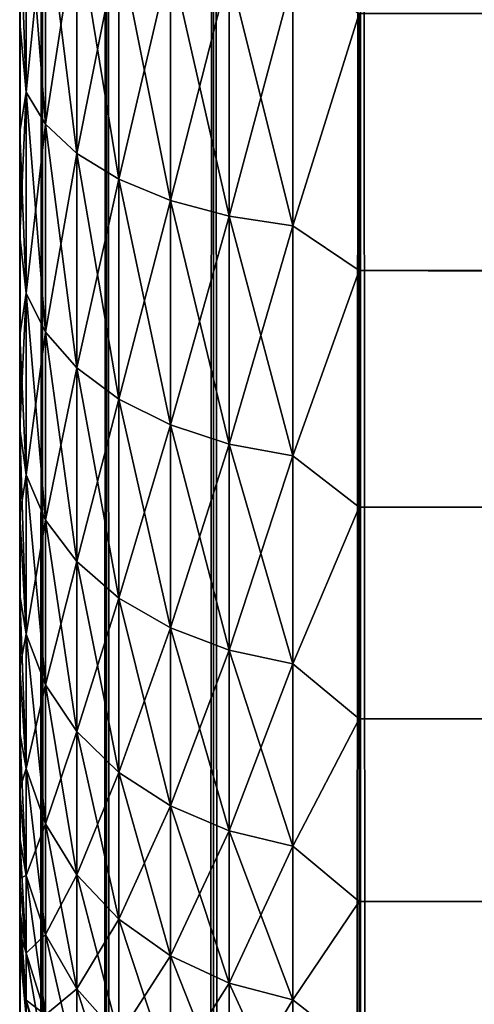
# Model space of a CAD drawing. Extents: x -265 to 265, y 0 to 1307.
# Tile 259 of 356: x -265 to -262.32, y 1269.18 to 1274.98. Entities that reach past the tile are written whole.
import ezdxf

# ---------------------------------------------------------------- set-up
doc = ezdxf.new("R2010")
doc.units = 0
doc.header["$LTSCALE"] = 81.481481
for name, color, linetype in [('2', 7, 'CONTINUOUS'), ('4', 7, 'CONTINUOUS'), ('6', 7, 'CONTINUOUS'), ('83', 7, 'CONTINUOUS'), ('84', 7, 'CONTINUOUS')]:
    doc.layers.add(name, color=color, linetype=linetype)

msp = doc.modelspace()

# ---------------------------------------------------------------- linework, layer by layer
at = {"layer": '2', "color": 7, "linetype": 'CONTINUOUS'}
for points in [[(-265, 1274.9679, 36.7156), (-265, 1275.6382, 37.0512), (-265, 1274.9679, 18.2844), (-265, 1274.9679, 36.7156)], [(-265, 1274.9679, 18.2844), (-265, 1275.6382, 37.0512), (-265, 1275.6382, 17.9488), (-265, 1274.9679, 18.2844)], [(-265, 1274.3233, 36.3332), (-265, 1274.9679, 36.7156), (-265, 1274.3233, 18.6668), (-265, 1274.3233, 36.3332)], [(-265, 1274.3233, 18.6668), (-265, 1274.9679, 36.7156), (-265, 1274.9679, 18.2844), (-265, 1274.3233, 18.6668)], [(-265, 1273.7076, 35.9057), (-265, 1274.3233, 36.3332), (-265, 1273.7076, 19.0943), (-265, 1273.7076, 35.9057)], [(-265, 1273.7076, 19.0943), (-265, 1274.3233, 36.3332), (-265, 1274.3233, 18.6668), (-265, 1273.7076, 19.0943)], [(-265, 1273.124, 35.4354), (-265, 1273.7076, 35.9057), (-265, 1273.124, 19.5646), (-265, 1273.124, 35.4354)], [(-265, 1273.124, 19.5646), (-265, 1273.7076, 35.9057), (-265, 1273.7076, 19.0943), (-265, 1273.124, 19.5646)], [(-265, 1272.5754, 34.9246), (-265, 1273.124, 35.4354), (-265, 1272.5754, 20.0754), (-265, 1272.5754, 34.9246)], [(-265, 1272.5754, 20.0754), (-265, 1273.124, 35.4354), (-265, 1273.124, 19.5646), (-265, 1272.5754, 20.0754)], [(-265, 1272.0646, 34.3761), (-265, 1272.5754, 34.9246), (-265, 1272.0646, 20.6239), (-265, 1272.0646, 34.3761)], [(-265, 1272.0646, 20.6239), (-265, 1272.5754, 34.9246), (-265, 1272.5754, 20.0754), (-265, 1272.0646, 20.6239)], [(-265, 1271.5943, 33.7924), (-265, 1272.0646, 34.3761), (-265, 1271.5943, 21.2076), (-265, 1271.5943, 33.7924)], [(-265, 1271.5943, 21.2076), (-265, 1272.0646, 34.3761), (-265, 1272.0646, 20.6239), (-265, 1271.5943, 21.2076)], [(-265, 1271.1668, 33.1767), (-265, 1271.5943, 33.7924), (-265, 1271.1668, 21.8233), (-265, 1271.1668, 33.1767)], [(-265, 1271.1668, 21.8233), (-265, 1271.5943, 33.7924), (-265, 1271.5943, 21.2076), (-265, 1271.1668, 21.8233)], [(-265, 1270.7844, 32.5321), (-265, 1271.1668, 33.1767), (-265, 1270.7844, 22.4679), (-265, 1270.7844, 32.5321)], [(-265, 1270.7844, 22.4679), (-265, 1271.1668, 33.1767), (-265, 1271.1668, 21.8233), (-265, 1270.7844, 22.4679)], [(-265, 1270.4489, 31.8619), (-265, 1270.7844, 32.5321), (-265, 1270.4489, 23.1381), (-265, 1270.4489, 31.8619)], [(-265, 1270.4489, 23.1381), (-265, 1270.7844, 32.5321), (-265, 1270.7844, 22.4679), (-265, 1270.4489, 23.1381)], [(-265, 1270.162, 31.1694), (-265, 1270.4489, 31.8619), (-265, 1270.162, 23.8306), (-265, 1270.162, 31.1694)], [(-265, 1270.162, 23.8306), (-265, 1270.4489, 31.8619), (-265, 1270.4489, 23.1381), (-265, 1270.162, 23.8306)], [(-265, 1269.9253, 30.4582), (-265, 1270.162, 31.1694), (-265, 1269.9253, 24.5418), (-265, 1269.9253, 30.4582)], [(-265, 1269.9253, 24.5418), (-265, 1270.162, 31.1694), (-265, 1270.162, 23.8306), (-265, 1269.9253, 24.5418)], [(-265, 1269.74, 29.7319), (-265, 1269.9253, 30.4582), (-265, 1269.74, 25.2681), (-265, 1269.74, 29.7319)], [(-265, 1269.74, 25.2681), (-265, 1269.9253, 30.4582), (-265, 1269.9253, 24.5418), (-265, 1269.74, 25.2681)], [(-265, 1269.6069, 28.9943), (-265, 1269.74, 29.7319), (-265, 1269.6069, 26.0057), (-265, 1269.6069, 28.9943)], [(-265, 1269.6069, 26.0057), (-265, 1269.74, 29.7319), (-265, 1269.74, 25.2681), (-265, 1269.6069, 26.0057)], [(-265, 1269.5268, 28.2491), (-265, 1269.6069, 28.9943), (-265, 1269.5268, 26.7509), (-265, 1269.5268, 28.2491)], [(-265, 1269.5268, 26.7509), (-265, 1269.6069, 28.9943), (-265, 1269.6069, 26.0057), (-265, 1269.5268, 26.7509)], [(-265, 1269.5, 27.5), (-265, 1269.5268, 28.2491), (-265, 1269.5268, 26.7509), (-265, 1269.5, 27.5)]]:
    msp.add_3dface(points, dxfattribs=at)
at = {"layer": '4', "color": 7, "linetype": 'CONTINUOUS'}
for points in [[(-263, 1273.5052, 16.8198), (-263, 1275.02, 16.0349), (263, 1273.5052, 16.8198), (-263, 1273.5052, 16.8198)], [(263, 1273.5052, 16.8198), (-263, 1275.02, 16.0349), (263, 1275.02, 16.0349), (263, 1273.5052, 16.8198)], [(-263, 1275.02, 38.9651), (-263, 1273.5052, 38.1802), (263, 1275.02, 38.9651), (-263, 1275.02, 38.9651)], [(263, 1275.02, 38.9651), (-263, 1273.5052, 38.1802), (263, 1273.5052, 38.1802), (263, 1275.02, 38.9651)], [(-263, 1272.1114, 17.8036), (-263, 1273.5052, 16.8198), (263, 1272.1114, 17.8036), (-263, 1272.1114, 17.8036)], [(263, 1272.1114, 17.8036), (-263, 1273.5052, 16.8198), (263, 1273.5052, 16.8198), (263, 1272.1114, 17.8036)], [(-263, 1273.5052, 38.1802), (-263, 1272.1114, 37.1964), (263, 1273.5052, 38.1802), (-263, 1273.5052, 38.1802)], [(263, 1273.5052, 38.1802), (-263, 1272.1114, 37.1964), (263, 1272.1114, 37.1964), (263, 1273.5052, 38.1802)], [(-263, 1270.8646, 18.9681), (-263, 1272.1114, 17.8036), (263, 1270.8646, 18.9681), (-263, 1270.8646, 18.9681)], [(263, 1270.8646, 18.9681), (-263, 1272.1114, 17.8036), (263, 1272.1114, 17.8036), (263, 1270.8646, 18.9681)], [(-263, 1272.1114, 37.1964), (-263, 1270.8646, 36.0319), (263, 1272.1114, 37.1964), (-263, 1272.1114, 37.1964)], [(263, 1272.1114, 37.1964), (-263, 1270.8646, 36.0319), (263, 1270.8646, 36.0319), (263, 1272.1114, 37.1964)], [(-263, 1269.7879, 20.2915), (-263, 1270.8646, 18.9681), (263, 1269.7879, 20.2915), (-263, 1269.7879, 20.2915)], [(263, 1269.7879, 20.2915), (-263, 1270.8646, 18.9681), (263, 1270.8646, 18.9681), (263, 1269.7879, 20.2915)], [(-263, 1270.8646, 36.0319), (-263, 1269.7879, 34.7085), (263, 1270.8646, 36.0319), (-263, 1270.8646, 36.0319)], [(263, 1270.8646, 36.0319), (-263, 1269.7879, 34.7085), (263, 1269.7879, 34.7085), (263, 1270.8646, 36.0319)], [(-263, 1268.9014, 21.7492), (-263, 1269.7879, 20.2915), (263, 1268.9014, 21.7492), (-263, 1268.9014, 21.7492)], [(263, 1268.9014, 21.7492), (-263, 1269.7879, 20.2915), (263, 1269.7879, 20.2915), (263, 1268.9014, 21.7492)], [(-263, 1269.7879, 34.7085), (-263, 1268.9014, 33.2508), (263, 1269.7879, 34.7085), (-263, 1269.7879, 34.7085)], [(263, 1269.7879, 34.7085), (-263, 1268.9014, 33.2508), (263, 1268.9014, 33.2508), (263, 1269.7879, 34.7085)]]:
    msp.add_3dface(points, dxfattribs=at)
at = {"layer": '6', "color": 7, "linetype": 'CONTINUOUS'}
for points in [[(-265, 1275.6382, 37.0512), (-265, 1274.9679, 36.7156), (-264.962, 1275.8334, 37.5591), (-265, 1275.6382, 37.0512)], [(-264.962, 1275.8334, 37.5591), (-265, 1274.9679, 36.7156), (-264.962, 1274.5561, 36.9292), (-264.962, 1275.8334, 37.5591)], [(-264.962, 1274.5561, 18.0708), (-265, 1275.6382, 17.9488), (-264.962, 1275.8334, 17.4409), (-264.962, 1274.5561, 18.0708)], [(-264.962, 1275.8334, 37.5591), (-264.962, 1274.5561, 36.9292), (-264.8485, 1275.6896, 37.9062), (-264.962, 1275.8334, 37.5591)], [(-264.962, 1274.5561, 18.0708), (-264.962, 1275.8334, 17.4409), (-264.8485, 1274.3682, 17.7455), (-264.962, 1274.5561, 18.0708)], [(-264.8485, 1274.3682, 17.7455), (-264.962, 1275.8334, 17.4409), (-264.8485, 1275.6896, 17.0938), (-264.8485, 1274.3682, 17.7455)], [(-264.8485, 1275.6896, 37.9062), (-264.962, 1274.5561, 36.9292), (-264.8485, 1274.3682, 37.2545), (-264.8485, 1275.6896, 37.9062)], [(-264.8485, 1275.6896, 37.9062), (-264.8485, 1274.3682, 37.2545), (-264.6638, 1275.5571, 38.2261), (-264.8485, 1275.6896, 37.9062)], [(-264.8485, 1274.3682, 17.7455), (-264.8485, 1275.6896, 17.0938), (-264.6638, 1274.1951, 17.4456), (-264.8485, 1274.3682, 17.7455)], [(-264.6638, 1274.1951, 17.4456), (-264.8485, 1275.6896, 17.0938), (-264.6638, 1275.5571, 16.7739), (-264.6638, 1274.1951, 17.4456)], [(-265, 1274.9679, 18.2844), (-265, 1275.6382, 17.9488), (-264.962, 1274.5561, 18.0708), (-265, 1274.9679, 18.2844)], [(-264.6638, 1275.5571, 38.2261), (-264.8485, 1274.3682, 37.2545), (-264.6638, 1274.1951, 37.5544), (-264.6638, 1275.5571, 38.2261)], [(-264.6638, 1275.5571, 38.2261), (-264.6638, 1274.1951, 37.5544), (-264.415, 1275.4409, 38.5065), (-264.6638, 1275.5571, 38.2261)], [(-264.6638, 1274.1951, 17.4456), (-264.6638, 1275.5571, 16.7739), (-264.415, 1274.0433, 17.1827), (-264.6638, 1274.1951, 17.4456)], [(-264.415, 1274.0433, 17.1827), (-264.6638, 1275.5571, 16.7739), (-264.415, 1275.4409, 16.4935), (-264.415, 1274.0433, 17.1827)], [(-264.415, 1275.4409, 38.5065), (-264.6638, 1274.1951, 37.5544), (-264.415, 1274.0433, 37.8173), (-264.415, 1275.4409, 38.5065)], [(-264.415, 1275.4409, 38.5065), (-264.415, 1274.0433, 37.8173), (-264.1118, 1275.3456, 38.7367), (-264.415, 1275.4409, 38.5065)], [(-264.415, 1274.0433, 17.1827), (-264.415, 1275.4409, 16.4935), (-264.1118, 1273.9187, 16.967), (-264.415, 1274.0433, 17.1827)], [(-264.1118, 1273.9187, 16.967), (-264.415, 1275.4409, 16.4935), (-264.1118, 1275.3456, 16.2633), (-264.1118, 1273.9187, 16.967)], [(-264.1118, 1275.3456, 38.7367), (-264.415, 1274.0433, 37.8173), (-264.1118, 1273.9187, 38.033), (-264.1118, 1275.3456, 38.7367)], [(-264.1118, 1275.3456, 38.7367), (-264.1118, 1273.9187, 38.033), (-263.7657, 1275.2748, 38.9077), (-264.1118, 1275.3456, 38.7367)], [(-264.1118, 1273.9187, 16.967), (-264.1118, 1275.3456, 16.2633), (-263.7657, 1273.8262, 16.8067), (-264.1118, 1273.9187, 16.967)], [(-263.7657, 1273.8262, 16.8067), (-264.1118, 1275.3456, 16.2633), (-263.7657, 1275.2748, 16.0923), (-263.7657, 1273.8262, 16.8067)], [(-263.7657, 1275.2748, 38.9077), (-264.1118, 1273.9187, 38.033), (-263.7657, 1273.8262, 38.1933), (-263.7657, 1275.2748, 38.9077)], [(-263.7657, 1275.2748, 38.9077), (-263.7657, 1273.8262, 38.1933), (-263.3902, 1275.2312, 39.013), (-263.7657, 1275.2748, 38.9077)], [(-263.7657, 1273.8262, 16.8067), (-263.7657, 1275.2748, 16.0923), (-263.3902, 1273.7692, 16.708), (-263.7657, 1273.8262, 16.8067)], [(-263.3902, 1273.7692, 16.708), (-263.7657, 1275.2748, 16.0923), (-263.3902, 1275.2312, 15.987), (-263.3902, 1273.7692, 16.708)], [(-263.3902, 1275.2312, 39.013), (-263.7657, 1273.8262, 38.1933), (-263.3902, 1273.7692, 38.292), (-263.3902, 1275.2312, 39.013)], [(-263, 1275.02, 16.0349), (-263.3902, 1273.7692, 16.708), (-263.3902, 1275.2312, 15.987), (-263, 1275.02, 16.0349)], [(-263, 1275.02, 38.9651), (-263.3902, 1275.2312, 39.013), (-263.3902, 1273.7692, 38.292), (-263, 1275.02, 38.9651)], [(-263, 1275.02, 16.0349), (-263, 1273.5052, 16.8198), (-263.3902, 1273.7692, 16.708), (-263, 1275.02, 16.0349)], [(-263, 1273.5052, 38.1802), (-263, 1275.02, 38.9651), (-263.3902, 1273.7692, 38.292), (-263, 1273.5052, 38.1802)], [(-265, 1274.9679, 36.7156), (-265, 1274.3233, 36.3332), (-264.962, 1274.5561, 36.9292), (-265, 1274.9679, 36.7156)], [(-265, 1274.3233, 18.6668), (-265, 1274.9679, 18.2844), (-264.962, 1274.5561, 18.0708), (-265, 1274.3233, 18.6668)], [(-265, 1274.3233, 36.3332), (-265, 1273.7076, 35.9057), (-264.962, 1274.5561, 36.9292), (-265, 1274.3233, 36.3332)], [(-264.962, 1274.5561, 36.9292), (-265, 1273.7076, 35.9057), (-264.962, 1273.3719, 36.1379), (-264.962, 1274.5561, 36.9292)], [(-264.962, 1273.3719, 18.8621), (-265, 1274.3233, 18.6668), (-264.962, 1274.5561, 18.0708), (-264.962, 1273.3719, 18.8621)], [(-264.962, 1274.5561, 36.9292), (-264.962, 1273.3719, 36.1379), (-264.8485, 1274.3682, 37.2545), (-264.962, 1274.5561, 36.9292)], [(-264.962, 1273.3719, 18.8621), (-264.962, 1274.5561, 18.0708), (-264.8485, 1273.1432, 18.564), (-264.962, 1273.3719, 18.8621)], [(-264.8485, 1273.1432, 18.564), (-264.962, 1274.5561, 18.0708), (-264.8485, 1274.3682, 17.7455), (-264.8485, 1273.1432, 18.564)], [(-265, 1273.7076, 19.0943), (-265, 1274.3233, 18.6668), (-264.962, 1273.3719, 18.8621), (-265, 1273.7076, 19.0943)], [(-264.8485, 1274.3682, 37.2545), (-264.962, 1273.3719, 36.1379), (-264.8485, 1273.1432, 36.436), (-264.8485, 1274.3682, 37.2545)], [(-264.8485, 1274.3682, 37.2545), (-264.8485, 1273.1432, 36.436), (-264.6638, 1274.1951, 37.5544), (-264.8485, 1274.3682, 37.2545)], [(-264.8485, 1273.1432, 18.564), (-264.8485, 1274.3682, 17.7455), (-264.6638, 1272.9324, 18.2893), (-264.8485, 1273.1432, 18.564)], [(-264.6638, 1272.9324, 18.2893), (-264.8485, 1274.3682, 17.7455), (-264.6638, 1274.1951, 17.4456), (-264.6638, 1272.9324, 18.2893)], [(-264.6638, 1274.1951, 37.5544), (-264.8485, 1273.1432, 36.436), (-264.6638, 1272.9324, 36.7107), (-264.6638, 1274.1951, 37.5544)], [(-264.6638, 1274.1951, 37.5544), (-264.6638, 1272.9324, 36.7107), (-264.415, 1274.0433, 37.8173), (-264.6638, 1274.1951, 37.5544)], [(-264.6638, 1272.9324, 18.2893), (-264.6638, 1274.1951, 17.4456), (-264.415, 1272.7476, 18.0485), (-264.6638, 1272.9324, 18.2893)], [(-264.415, 1272.7476, 18.0485), (-264.6638, 1274.1951, 17.4456), (-264.415, 1274.0433, 17.1827), (-264.415, 1272.7476, 18.0485)], [(-264.415, 1274.0433, 37.8173), (-264.6638, 1272.9324, 36.7107), (-264.415, 1272.7476, 36.9515), (-264.415, 1274.0433, 37.8173)], [(-264.415, 1274.0433, 37.8173), (-264.415, 1272.7476, 36.9515), (-264.1118, 1273.9187, 38.033), (-264.415, 1274.0433, 37.8173)], [(-264.415, 1272.7476, 18.0485), (-264.415, 1274.0433, 17.1827), (-264.1118, 1272.5959, 17.8508), (-264.415, 1272.7476, 18.0485)], [(-264.1118, 1272.5959, 17.8508), (-264.415, 1274.0433, 17.1827), (-264.1118, 1273.9187, 16.967), (-264.1118, 1272.5959, 17.8508)], [(-264.1118, 1273.9187, 38.033), (-264.415, 1272.7476, 36.9515), (-264.1118, 1272.5959, 37.1492), (-264.1118, 1273.9187, 38.033)], [(-264.1118, 1273.9187, 38.033), (-264.1118, 1272.5959, 37.1492), (-263.7657, 1273.8262, 38.1933), (-264.1118, 1273.9187, 38.033)], [(-264.1118, 1272.5959, 17.8508), (-264.1118, 1273.9187, 16.967), (-263.7657, 1272.4833, 17.704), (-264.1118, 1272.5959, 17.8508)], [(-263.7657, 1272.4833, 17.704), (-264.1118, 1273.9187, 16.967), (-263.7657, 1273.8262, 16.8067), (-263.7657, 1272.4833, 17.704)], [(-263.7657, 1273.8262, 38.1933), (-264.1118, 1272.5959, 37.1492), (-263.7657, 1272.4833, 37.296), (-263.7657, 1273.8262, 38.1933)], [(-263.7657, 1273.8262, 38.1933), (-263.7657, 1272.4833, 37.296), (-263.3902, 1273.7692, 38.292), (-263.7657, 1273.8262, 38.1933)], [(-263.7657, 1272.4833, 17.704), (-263.7657, 1273.8262, 16.8067), (-263.3902, 1272.4139, 17.6136), (-263.7657, 1272.4833, 17.704)], [(-263.3902, 1272.4139, 17.6136), (-263.7657, 1273.8262, 16.8067), (-263.3902, 1273.7692, 16.708), (-263.3902, 1272.4139, 17.6136)], [(-263.3902, 1273.7692, 38.292), (-263.7657, 1272.4833, 37.296), (-263.3902, 1272.4139, 37.3864), (-263.3902, 1273.7692, 38.292)], [(-263, 1273.5052, 16.8198), (-263.3902, 1272.4139, 17.6136), (-263.3902, 1273.7692, 16.708), (-263, 1273.5052, 16.8198)], [(-263, 1273.5052, 38.1802), (-263.3902, 1273.7692, 38.292), (-263.3902, 1272.4139, 37.3864), (-263, 1273.5052, 38.1802)], [(-265, 1273.7076, 35.9057), (-265, 1273.124, 35.4354), (-264.962, 1273.3719, 36.1379), (-265, 1273.7076, 35.9057)], [(-265, 1273.124, 19.5646), (-265, 1273.7076, 19.0943), (-264.962, 1273.3719, 18.8621), (-265, 1273.124, 19.5646)], [(-263, 1273.5052, 16.8198), (-263, 1272.1114, 17.8036), (-263.3902, 1272.4139, 17.6136), (-263, 1273.5052, 16.8198)], [(-263, 1272.1114, 37.1964), (-263, 1273.5052, 38.1802), (-263.3902, 1272.4139, 37.3864), (-263, 1272.1114, 37.1964)], [(-265, 1273.124, 35.4354), (-265, 1272.5754, 34.9246), (-264.962, 1273.3719, 36.1379), (-265, 1273.124, 35.4354)], [(-264.962, 1273.3719, 36.1379), (-265, 1272.5754, 34.9246), (-264.962, 1272.3011, 35.1989), (-264.962, 1273.3719, 36.1379)], [(-264.962, 1272.3011, 19.8011), (-265, 1273.124, 19.5646), (-264.962, 1273.3719, 18.8621), (-264.962, 1272.3011, 19.8011)], [(-264.962, 1273.3719, 36.1379), (-264.962, 1272.3011, 35.1989), (-264.8485, 1273.1432, 36.436), (-264.962, 1273.3719, 36.1379)], [(-264.962, 1272.3011, 19.8011), (-264.962, 1273.3719, 18.8621), (-264.8485, 1272.0355, 19.5355), (-264.962, 1272.3011, 19.8011)], [(-264.8485, 1272.0355, 19.5355), (-264.962, 1273.3719, 18.8621), (-264.8485, 1273.1432, 18.564), (-264.8485, 1272.0355, 19.5355)], [(-265, 1272.5754, 20.0754), (-265, 1273.124, 19.5646), (-264.962, 1272.3011, 19.8011), (-265, 1272.5754, 20.0754)], [(-264.8485, 1273.1432, 36.436), (-264.962, 1272.3011, 35.1989), (-264.8485, 1272.0355, 35.4645), (-264.8485, 1273.1432, 36.436)], [(-264.8485, 1273.1432, 36.436), (-264.8485, 1272.0355, 35.4645), (-264.6638, 1272.9324, 36.7107), (-264.8485, 1273.1432, 36.436)], [(-264.8485, 1272.0355, 19.5355), (-264.8485, 1273.1432, 18.564), (-264.6638, 1271.7906, 19.2906), (-264.8485, 1272.0355, 19.5355)], [(-264.6638, 1271.7906, 19.2906), (-264.8485, 1273.1432, 18.564), (-264.6638, 1272.9324, 18.2893), (-264.6638, 1271.7906, 19.2906)], [(-264.6638, 1272.9324, 36.7107), (-264.8485, 1272.0355, 35.4645), (-264.6638, 1271.7906, 35.7094), (-264.6638, 1272.9324, 36.7107)], [(-264.6638, 1272.9324, 36.7107), (-264.6638, 1271.7906, 35.7094), (-264.415, 1272.7476, 36.9515), (-264.6638, 1272.9324, 36.7107)], [(-264.6638, 1271.7906, 19.2906), (-264.6638, 1272.9324, 18.2893), (-264.415, 1271.576, 19.076), (-264.6638, 1271.7906, 19.2906)], [(-264.415, 1271.576, 19.076), (-264.6638, 1272.9324, 18.2893), (-264.415, 1272.7476, 18.0485), (-264.415, 1271.576, 19.076)], [(-264.415, 1272.7476, 36.9515), (-264.6638, 1271.7906, 35.7094), (-264.415, 1271.576, 35.924), (-264.415, 1272.7476, 36.9515)], [(-264.415, 1272.7476, 36.9515), (-264.415, 1271.576, 35.924), (-264.1118, 1272.5959, 37.1492), (-264.415, 1272.7476, 36.9515)], [(-264.415, 1271.576, 19.076), (-264.415, 1272.7476, 18.0485), (-264.1118, 1271.3998, 18.8998), (-264.415, 1271.576, 19.076)], [(-264.1118, 1271.3998, 18.8998), (-264.415, 1272.7476, 18.0485), (-264.1118, 1272.5959, 17.8508), (-264.1118, 1271.3998, 18.8998)], [(-265, 1272.5754, 34.9246), (-265, 1272.0646, 34.3761), (-264.962, 1272.3011, 35.1989), (-265, 1272.5754, 34.9246)], [(-265, 1272.0646, 20.6239), (-265, 1272.5754, 20.0754), (-264.962, 1271.3621, 20.8719), (-265, 1272.0646, 20.6239)], [(-264.962, 1271.3621, 20.8719), (-265, 1272.5754, 20.0754), (-264.962, 1272.3011, 19.8011), (-264.962, 1271.3621, 20.8719)], [(-264.1118, 1272.5959, 37.1492), (-264.415, 1271.576, 35.924), (-264.1118, 1271.3998, 36.1002), (-264.1118, 1272.5959, 37.1492)], [(-264.1118, 1272.5959, 37.1492), (-264.1118, 1271.3998, 36.1002), (-263.7657, 1272.4833, 37.296), (-264.1118, 1272.5959, 37.1492)], [(-264.1118, 1271.3998, 18.8998), (-264.1118, 1272.5959, 17.8508), (-263.7657, 1271.2689, 18.7689), (-264.1118, 1271.3998, 18.8998)], [(-263.7657, 1271.2689, 18.7689), (-264.1118, 1272.5959, 17.8508), (-263.7657, 1272.4833, 17.704), (-263.7657, 1271.2689, 18.7689)], [(-263.7657, 1272.4833, 37.296), (-264.1118, 1271.3998, 36.1002), (-263.7657, 1271.2689, 36.2311), (-263.7657, 1272.4833, 37.296)], [(-263.7657, 1272.4833, 37.296), (-263.7657, 1271.2689, 36.2311), (-263.3902, 1272.4139, 37.3864), (-263.7657, 1272.4833, 37.296)], [(-263.7657, 1271.2689, 18.7689), (-263.7657, 1272.4833, 17.704), (-263.3902, 1271.1883, 18.6883), (-263.7657, 1271.2689, 18.7689)], [(-263.3902, 1271.1883, 18.6883), (-263.7657, 1272.4833, 17.704), (-263.3902, 1272.4139, 17.6136), (-263.3902, 1271.1883, 18.6883)], [(-263.3902, 1272.4139, 37.3864), (-263.7657, 1271.2689, 36.2311), (-263.3902, 1271.1883, 36.3117), (-263.3902, 1272.4139, 37.3864)], [(-263, 1272.1114, 17.8036), (-263.3902, 1271.1883, 18.6883), (-263.3902, 1272.4139, 17.6136), (-263, 1272.1114, 17.8036)], [(-263, 1272.1114, 37.1964), (-263.3902, 1272.4139, 37.3864), (-263.3902, 1271.1883, 36.3117), (-263, 1272.1114, 37.1964)], [(-264.962, 1272.3011, 35.1989), (-265, 1272.0646, 34.3761), (-264.962, 1271.3621, 34.1281), (-264.962, 1272.3011, 35.1989)], [(-264.962, 1272.3011, 35.1989), (-264.962, 1271.3621, 34.1281), (-264.8485, 1272.0355, 35.4645), (-264.962, 1272.3011, 35.1989)], [(-264.962, 1271.3621, 20.8719), (-264.962, 1272.3011, 19.8011), (-264.8485, 1271.064, 20.6432), (-264.962, 1271.3621, 20.8719)], [(-264.8485, 1271.064, 20.6432), (-264.962, 1272.3011, 19.8011), (-264.8485, 1272.0355, 19.5355), (-264.8485, 1271.064, 20.6432)], [(-263, 1272.1114, 17.8036), (-263, 1270.8646, 18.9681), (-263.3902, 1271.1883, 18.6883), (-263, 1272.1114, 17.8036)], [(-263, 1270.8646, 36.0319), (-263, 1272.1114, 37.1964), (-263.3902, 1271.1883, 36.3117), (-263, 1270.8646, 36.0319)], [(-265, 1272.0646, 34.3761), (-265, 1271.5943, 33.7924), (-264.962, 1271.3621, 34.1281), (-265, 1272.0646, 34.3761)], [(-265, 1271.5943, 21.2076), (-265, 1272.0646, 20.6239), (-264.962, 1271.3621, 20.8719), (-265, 1271.5943, 21.2076)], [(-264.8485, 1272.0355, 35.4645), (-264.962, 1271.3621, 34.1281), (-264.8485, 1271.064, 34.3568), (-264.8485, 1272.0355, 35.4645)], [(-264.8485, 1272.0355, 35.4645), (-264.8485, 1271.064, 34.3568), (-264.6638, 1271.7906, 35.7094), (-264.8485, 1272.0355, 35.4645)], [(-264.8485, 1271.064, 20.6432), (-264.8485, 1272.0355, 19.5355), (-264.6638, 1270.7893, 20.4324), (-264.8485, 1271.064, 20.6432)], [(-264.6638, 1270.7893, 20.4324), (-264.8485, 1272.0355, 19.5355), (-264.6638, 1271.7906, 19.2906), (-264.6638, 1270.7893, 20.4324)], [(-264.6638, 1271.7906, 35.7094), (-264.8485, 1271.064, 34.3568), (-264.6638, 1270.7893, 34.5676), (-264.6638, 1271.7906, 35.7094)], [(-264.6638, 1271.7906, 35.7094), (-264.6638, 1270.7893, 34.5676), (-264.415, 1271.576, 35.924), (-264.6638, 1271.7906, 35.7094)], [(-264.6638, 1270.7893, 20.4324), (-264.6638, 1271.7906, 19.2906), (-264.415, 1270.5485, 20.2476), (-264.6638, 1270.7893, 20.4324)], [(-264.415, 1270.5485, 20.2476), (-264.6638, 1271.7906, 19.2906), (-264.415, 1271.576, 19.076), (-264.415, 1270.5485, 20.2476)], [(-265, 1271.5943, 33.7924), (-265, 1271.1668, 33.1767), (-264.962, 1271.3621, 34.1281), (-265, 1271.5943, 33.7924)], [(-265, 1271.1668, 21.8233), (-265, 1271.5943, 21.2076), (-264.962, 1270.5708, 22.0561), (-265, 1271.1668, 21.8233)], [(-264.962, 1270.5708, 22.0561), (-265, 1271.5943, 21.2076), (-264.962, 1271.3621, 20.8719), (-264.962, 1270.5708, 22.0561)], [(-264.415, 1271.576, 35.924), (-264.6638, 1270.7893, 34.5676), (-264.415, 1270.5485, 34.7524), (-264.415, 1271.576, 35.924)], [(-264.415, 1271.576, 35.924), (-264.415, 1270.5485, 34.7524), (-264.1118, 1271.3998, 36.1002), (-264.415, 1271.576, 35.924)], [(-264.415, 1270.5485, 20.2476), (-264.415, 1271.576, 19.076), (-264.1118, 1270.3508, 20.0959), (-264.415, 1270.5485, 20.2476)], [(-264.1118, 1270.3508, 20.0959), (-264.415, 1271.576, 19.076), (-264.1118, 1271.3998, 18.8998), (-264.1118, 1270.3508, 20.0959)], [(-264.962, 1271.3621, 34.1281), (-265, 1271.1668, 33.1767), (-264.962, 1270.5708, 32.9439), (-264.962, 1271.3621, 34.1281)], [(-264.962, 1271.3621, 34.1281), (-264.962, 1270.5708, 32.9439), (-264.8485, 1271.064, 34.3568), (-264.962, 1271.3621, 34.1281)], [(-264.962, 1270.5708, 22.0561), (-264.962, 1271.3621, 20.8719), (-264.8485, 1270.2455, 21.8682), (-264.962, 1270.5708, 22.0561)], [(-264.8485, 1270.2455, 21.8682), (-264.962, 1271.3621, 20.8719), (-264.8485, 1271.064, 20.6432), (-264.8485, 1270.2455, 21.8682)], [(-264.1118, 1271.3998, 36.1002), (-264.415, 1270.5485, 34.7524), (-264.1118, 1270.3508, 34.9041), (-264.1118, 1271.3998, 36.1002)], [(-264.1118, 1271.3998, 36.1002), (-264.1118, 1270.3508, 34.9041), (-263.7657, 1271.2689, 36.2311), (-264.1118, 1271.3998, 36.1002)], [(-264.1118, 1270.3508, 20.0959), (-264.1118, 1271.3998, 18.8998), (-263.7657, 1270.204, 19.9833), (-264.1118, 1270.3508, 20.0959)], [(-263.7657, 1270.204, 19.9833), (-264.1118, 1271.3998, 18.8998), (-263.7657, 1271.2689, 18.7689), (-263.7657, 1270.204, 19.9833)], [(-263.7657, 1271.2689, 36.2311), (-264.1118, 1270.3508, 34.9041), (-263.7657, 1270.204, 35.0167), (-263.7657, 1271.2689, 36.2311)], [(-263.7657, 1271.2689, 36.2311), (-263.7657, 1270.204, 35.0167), (-263.3902, 1271.1883, 36.3117), (-263.7657, 1271.2689, 36.2311)], [(-263.7657, 1270.204, 19.9833), (-263.7657, 1271.2689, 18.7689), (-263.3902, 1270.1136, 19.9139), (-263.7657, 1270.204, 19.9833)], [(-263.3902, 1270.1136, 19.9139), (-263.7657, 1271.2689, 18.7689), (-263.3902, 1271.1883, 18.6883), (-263.3902, 1270.1136, 19.9139)], [(-263.3902, 1271.1883, 36.3117), (-263.7657, 1270.204, 35.0167), (-263.3902, 1270.1136, 35.0861), (-263.3902, 1271.1883, 36.3117)], [(-263, 1270.8646, 18.9681), (-263.3902, 1270.1136, 19.9139), (-263.3902, 1271.1883, 18.6883), (-263, 1270.8646, 18.9681)], [(-263, 1270.8646, 36.0319), (-263.3902, 1271.1883, 36.3117), (-263.3902, 1270.1136, 35.0861), (-263, 1270.8646, 36.0319)], [(-265, 1271.1668, 33.1767), (-265, 1270.7844, 32.5321), (-264.962, 1270.5708, 32.9439), (-265, 1271.1668, 33.1767)], [(-265, 1270.7844, 22.4679), (-265, 1271.1668, 21.8233), (-264.962, 1270.5708, 22.0561), (-265, 1270.7844, 22.4679)], [(-264.8485, 1271.064, 34.3568), (-264.962, 1270.5708, 32.9439), (-264.8485, 1270.2455, 33.1318), (-264.8485, 1271.064, 34.3568)], [(-264.8485, 1271.064, 34.3568), (-264.8485, 1270.2455, 33.1318), (-264.6638, 1270.7893, 34.5676), (-264.8485, 1271.064, 34.3568)], [(-264.8485, 1270.2455, 21.8682), (-264.8485, 1271.064, 20.6432), (-264.6638, 1269.9456, 21.6951), (-264.8485, 1270.2455, 21.8682)], [(-264.6638, 1269.9456, 21.6951), (-264.8485, 1271.064, 20.6432), (-264.6638, 1270.7893, 20.4324), (-264.6638, 1269.9456, 21.6951)], [(-263, 1270.8646, 18.9681), (-263, 1269.7879, 20.2915), (-263.3902, 1270.1136, 19.9139), (-263, 1270.8646, 18.9681)], [(-263, 1269.7879, 34.7085), (-263, 1270.8646, 36.0319), (-263.3902, 1270.1136, 35.0861), (-263, 1269.7879, 34.7085)], [(-265, 1270.7844, 32.5321), (-265, 1270.4489, 31.8619), (-264.962, 1270.5708, 32.9439), (-265, 1270.7844, 32.5321)], [(-265, 1270.4489, 23.1381), (-265, 1270.7844, 22.4679), (-264.962, 1269.9409, 23.3334), (-265, 1270.4489, 23.1381)], [(-264.962, 1269.9409, 23.3334), (-265, 1270.7844, 22.4679), (-264.962, 1270.5708, 22.0561), (-264.962, 1269.9409, 23.3334)], [(-264.6638, 1270.7893, 34.5676), (-264.8485, 1270.2455, 33.1318), (-264.6638, 1269.9456, 33.3049), (-264.6638, 1270.7893, 34.5676)], [(-264.6638, 1270.7893, 34.5676), (-264.6638, 1269.9456, 33.3049), (-264.415, 1270.5485, 34.7524), (-264.6638, 1270.7893, 34.5676)], [(-264.6638, 1269.9456, 21.6951), (-264.6638, 1270.7893, 20.4324), (-264.415, 1269.6827, 21.5433), (-264.6638, 1269.9456, 21.6951)], [(-264.415, 1269.6827, 21.5433), (-264.6638, 1270.7893, 20.4324), (-264.415, 1270.5485, 20.2476), (-264.415, 1269.6827, 21.5433)], [(-264.962, 1270.5708, 32.9439), (-265, 1270.4489, 31.8619), (-264.962, 1269.9409, 31.6666), (-264.962, 1270.5708, 32.9439)], [(-264.962, 1270.5708, 32.9439), (-264.962, 1269.9409, 31.6666), (-264.8485, 1270.2455, 33.1318), (-264.962, 1270.5708, 32.9439)], [(-264.962, 1269.9409, 23.3334), (-264.962, 1270.5708, 22.0561), (-264.8485, 1269.5938, 23.1896), (-264.962, 1269.9409, 23.3334)], [(-264.8485, 1269.5938, 23.1896), (-264.962, 1270.5708, 22.0561), (-264.8485, 1270.2455, 21.8682), (-264.8485, 1269.5938, 23.1896)], [(-264.415, 1270.5485, 34.7524), (-264.6638, 1269.9456, 33.3049), (-264.415, 1269.6827, 33.4567), (-264.415, 1270.5485, 34.7524)], [(-264.415, 1270.5485, 34.7524), (-264.415, 1269.6827, 33.4567), (-264.1118, 1270.3508, 34.9041), (-264.415, 1270.5485, 34.7524)], [(-264.415, 1269.6827, 21.5433), (-264.415, 1270.5485, 20.2476), (-264.1118, 1269.467, 21.4187), (-264.415, 1269.6827, 21.5433)], [(-264.1118, 1269.467, 21.4187), (-264.415, 1270.5485, 20.2476), (-264.1118, 1270.3508, 20.0959), (-264.1118, 1269.467, 21.4187)], [(-265, 1270.4489, 31.8619), (-265, 1270.162, 31.1694), (-264.962, 1269.9409, 31.6666), (-265, 1270.4489, 31.8619)], [(-265, 1270.162, 23.8306), (-265, 1270.4489, 23.1381), (-264.962, 1269.9409, 23.3334), (-265, 1270.162, 23.8306)], [(-264.1118, 1270.3508, 34.9041), (-264.415, 1269.6827, 33.4567), (-264.1118, 1269.467, 33.5813), (-264.1118, 1270.3508, 34.9041)], [(-264.1118, 1270.3508, 34.9041), (-264.1118, 1269.467, 33.5813), (-263.7657, 1270.204, 35.0167), (-264.1118, 1270.3508, 34.9041)], [(-264.1118, 1269.467, 21.4187), (-264.1118, 1270.3508, 20.0959), (-263.7657, 1269.3067, 21.3262), (-264.1118, 1269.467, 21.4187)], [(-263.7657, 1269.3067, 21.3262), (-264.1118, 1270.3508, 20.0959), (-263.7657, 1270.204, 19.9833), (-263.7657, 1269.3067, 21.3262)], [(-264.8485, 1270.2455, 33.1318), (-264.962, 1269.9409, 31.6666), (-264.8485, 1269.5938, 31.8104), (-264.8485, 1270.2455, 33.1318)], [(-264.8485, 1270.2455, 33.1318), (-264.8485, 1269.5938, 31.8104), (-264.6638, 1269.9456, 33.3049), (-264.8485, 1270.2455, 33.1318)], [(-264.8485, 1269.5938, 23.1896), (-264.8485, 1270.2455, 21.8682), (-264.6638, 1269.2739, 23.0571), (-264.8485, 1269.5938, 23.1896)], [(-264.6638, 1269.2739, 23.0571), (-264.8485, 1270.2455, 21.8682), (-264.6638, 1269.9456, 21.6951), (-264.6638, 1269.2739, 23.0571)], [(-263.7657, 1270.204, 35.0167), (-264.1118, 1269.467, 33.5813), (-263.7657, 1269.3067, 33.6738), (-263.7657, 1270.204, 35.0167)], [(-263.7657, 1270.204, 35.0167), (-263.7657, 1269.3067, 33.6738), (-263.3902, 1270.1136, 35.0861), (-263.7657, 1270.204, 35.0167)], [(-263.7657, 1269.3067, 21.3262), (-263.7657, 1270.204, 19.9833), (-263.3902, 1269.208, 21.2692), (-263.7657, 1269.3067, 21.3262)], [(-263.3902, 1269.208, 21.2692), (-263.7657, 1270.204, 19.9833), (-263.3902, 1270.1136, 19.9139), (-263.3902, 1269.208, 21.2692)], [(-265, 1270.162, 31.1694), (-265, 1269.9253, 30.4582), (-264.962, 1269.9409, 31.6666), (-265, 1270.162, 31.1694)], [(-265, 1269.9253, 24.5418), (-265, 1270.162, 23.8306), (-264.962, 1269.4831, 24.682), (-265, 1269.9253, 24.5418)], [(-264.962, 1269.4831, 24.682), (-265, 1270.162, 23.8306), (-264.962, 1269.9409, 23.3334), (-264.962, 1269.4831, 24.682)], [(-263.3902, 1270.1136, 35.0861), (-263.7657, 1269.3067, 33.6738), (-263.3902, 1269.208, 33.7308), (-263.3902, 1270.1136, 35.0861)], [(-263, 1269.7879, 20.2915), (-263.3902, 1269.208, 21.2692), (-263.3902, 1270.1136, 19.9139), (-263, 1269.7879, 20.2915)], [(-263, 1269.7879, 34.7085), (-263.3902, 1270.1136, 35.0861), (-263.3902, 1269.208, 33.7308), (-263, 1269.7879, 34.7085)], [(-264.962, 1269.9409, 31.6666), (-265, 1269.9253, 30.4582), (-264.962, 1269.4831, 30.318), (-264.962, 1269.9409, 31.6666)], [(-265, 1269.9253, 30.4582), (-265, 1269.74, 29.7319), (-264.962, 1269.4831, 30.318), (-265, 1269.9253, 30.4582)], [(-265, 1269.74, 25.2681), (-265, 1269.9253, 24.5418), (-264.962, 1269.4831, 24.682), (-265, 1269.74, 25.2681)], [(-264.962, 1269.9409, 31.6666), (-264.962, 1269.4831, 30.318), (-264.8485, 1269.5938, 31.8104), (-264.962, 1269.9409, 31.6666)], [(-264.962, 1269.4831, 24.682), (-264.962, 1269.9409, 23.3334), (-264.8485, 1269.1202, 24.5848), (-264.962, 1269.4831, 24.682)], [(-264.8485, 1269.1202, 24.5848), (-264.962, 1269.9409, 23.3334), (-264.8485, 1269.5938, 23.1896), (-264.8485, 1269.1202, 24.5848)], [(-264.6638, 1269.9456, 33.3049), (-264.8485, 1269.5938, 31.8104), (-264.6638, 1269.2739, 31.9429), (-264.6638, 1269.9456, 33.3049)], [(-264.6638, 1269.9456, 33.3049), (-264.6638, 1269.2739, 31.9429), (-264.415, 1269.6827, 33.4567), (-264.6638, 1269.9456, 33.3049)], [(-264.6638, 1269.2739, 23.0571), (-264.6638, 1269.9456, 21.6951), (-264.415, 1268.9935, 22.9409), (-264.6638, 1269.2739, 23.0571)], [(-264.415, 1268.9935, 22.9409), (-264.6638, 1269.9456, 21.6951), (-264.415, 1269.6827, 21.5433), (-264.415, 1268.9935, 22.9409)], [(-265, 1269.74, 29.7319), (-265, 1269.6069, 28.9943), (-264.962, 1269.4831, 30.318), (-265, 1269.74, 29.7319)], [(-265, 1269.6069, 26.0057), (-265, 1269.74, 25.2681), (-264.962, 1269.2053, 26.0788), (-265, 1269.6069, 26.0057)], [(-264.962, 1269.2053, 26.0788), (-265, 1269.74, 25.2681), (-264.962, 1269.4831, 24.682), (-264.962, 1269.2053, 26.0788)], [(-263, 1269.7879, 20.2915), (-263, 1268.9014, 21.7492), (-263.3902, 1269.208, 21.2692), (-263, 1269.7879, 20.2915)], [(-263, 1268.9014, 33.2508), (-263, 1269.7879, 34.7085), (-263.3902, 1269.208, 33.7308), (-263, 1268.9014, 33.2508)], [(-264.415, 1269.6827, 33.4567), (-264.6638, 1269.2739, 31.9429), (-264.415, 1268.9935, 32.0591), (-264.415, 1269.6827, 33.4567)], [(-264.415, 1269.6827, 33.4567), (-264.415, 1268.9935, 32.0591), (-264.1118, 1269.467, 33.5813), (-264.415, 1269.6827, 33.4567)], [(-264.415, 1268.9935, 22.9409), (-264.415, 1269.6827, 21.5433), (-264.1118, 1268.7633, 22.8456), (-264.415, 1268.9935, 22.9409)], [(-264.1118, 1268.7633, 22.8456), (-264.415, 1269.6827, 21.5433), (-264.1118, 1269.467, 21.4187), (-264.1118, 1268.7633, 22.8456)], [(-265, 1269.6069, 28.9943), (-265, 1269.5268, 28.2491), (-264.962, 1269.2053, 28.9212), (-265, 1269.6069, 28.9943)], [(-264.962, 1269.4831, 30.318), (-265, 1269.6069, 28.9943), (-264.962, 1269.2053, 28.9212), (-264.962, 1269.4831, 30.318)], [(-265, 1269.5268, 26.7509), (-265, 1269.6069, 26.0057), (-264.962, 1269.2053, 26.0788), (-265, 1269.5268, 26.7509)], [(-264.8485, 1269.5938, 31.8104), (-264.962, 1269.4831, 30.318), (-264.8485, 1269.1202, 30.4152), (-264.8485, 1269.5938, 31.8104)], [(-264.8485, 1269.5938, 31.8104), (-264.8485, 1269.1202, 30.4152), (-264.6638, 1269.2739, 31.9429), (-264.8485, 1269.5938, 31.8104)], [(-264.8485, 1269.1202, 24.5848), (-264.8485, 1269.5938, 23.1896), (-264.6638, 1268.7858, 24.4952), (-264.8485, 1269.1202, 24.5848)], [(-264.6638, 1268.7858, 24.4952), (-264.8485, 1269.5938, 23.1896), (-264.6638, 1269.2739, 23.0571), (-264.6638, 1268.7858, 24.4952)], [(-265, 1269.5268, 28.2491), (-265, 1269.5, 27.5), (-264.962, 1269.2053, 28.9212), (-265, 1269.5268, 28.2491)], [(-265, 1269.5, 27.5), (-265, 1269.5268, 26.7509), (-264.962, 1269.1121, 27.5), (-265, 1269.5, 27.5)], [(-264.962, 1269.1121, 27.5), (-265, 1269.5268, 26.7509), (-264.962, 1269.2053, 26.0788), (-264.962, 1269.1121, 27.5)], [(-264.962, 1269.2053, 28.9212), (-265, 1269.5, 27.5), (-264.962, 1269.1121, 27.5), (-264.962, 1269.2053, 28.9212)], [(-264.962, 1269.4831, 30.318), (-264.962, 1269.2053, 28.9212), (-264.8485, 1269.1202, 30.4152), (-264.962, 1269.4831, 30.318)], [(-264.962, 1269.2053, 26.0788), (-264.962, 1269.4831, 24.682), (-264.8485, 1268.8328, 26.0298), (-264.962, 1269.2053, 26.0788)], [(-264.8485, 1268.8328, 26.0298), (-264.962, 1269.4831, 24.682), (-264.8485, 1269.1202, 24.5848), (-264.8485, 1268.8328, 26.0298)], [(-264.1118, 1269.467, 33.5813), (-264.415, 1268.9935, 32.0591), (-264.1118, 1268.7633, 32.1544), (-264.1118, 1269.467, 33.5813)], [(-264.1118, 1269.467, 33.5813), (-264.1118, 1268.7633, 32.1544), (-263.7657, 1269.3067, 33.6738), (-264.1118, 1269.467, 33.5813)], [(-264.1118, 1268.7633, 22.8456), (-264.1118, 1269.467, 21.4187), (-263.7657, 1268.5923, 22.7748), (-264.1118, 1268.7633, 22.8456)], [(-263.7657, 1268.5923, 22.7748), (-264.1118, 1269.467, 21.4187), (-263.7657, 1269.3067, 21.3262), (-263.7657, 1268.5923, 22.7748)], [(-264.6638, 1269.2739, 31.9429), (-264.8485, 1269.1202, 30.4152), (-264.6638, 1268.7858, 30.5048), (-264.6638, 1269.2739, 31.9429)], [(-264.6638, 1269.2739, 31.9429), (-264.6638, 1268.7858, 30.5048), (-264.415, 1268.9935, 32.0591), (-264.6638, 1269.2739, 31.9429)], [(-264.6638, 1268.7858, 24.4952), (-264.6638, 1269.2739, 23.0571), (-264.415, 1268.4926, 24.4166), (-264.6638, 1268.7858, 24.4952)], [(-264.415, 1268.4926, 24.4166), (-264.6638, 1269.2739, 23.0571), (-264.415, 1268.9935, 22.9409), (-264.415, 1268.4926, 24.4166)], [(-263.7657, 1269.3067, 33.6738), (-264.1118, 1268.7633, 32.1544), (-263.7657, 1268.5923, 32.2252), (-263.7657, 1269.3067, 33.6738)], [(-263.7657, 1269.3067, 33.6738), (-263.7657, 1268.5923, 32.2252), (-263.3902, 1269.208, 33.7308), (-263.7657, 1269.3067, 33.6738)], [(-263.7657, 1268.5923, 22.7748), (-263.7657, 1269.3067, 21.3262), (-263.3902, 1268.487, 22.7312), (-263.7657, 1268.5923, 22.7748)], [(-263.3902, 1268.487, 22.7312), (-263.7657, 1269.3067, 21.3262), (-263.3902, 1269.208, 21.2692), (-263.3902, 1268.487, 22.7312)], [(-264.962, 1269.2053, 28.9212), (-264.962, 1269.1121, 27.5), (-264.8485, 1268.8328, 28.9702), (-264.962, 1269.2053, 28.9212)], [(-264.8485, 1269.1202, 30.4152), (-264.962, 1269.2053, 28.9212), (-264.8485, 1268.8328, 28.9702), (-264.8485, 1269.1202, 30.4152)], [(-264.962, 1269.1121, 27.5), (-264.962, 1269.2053, 26.0788), (-264.8485, 1268.7364, 27.5), (-264.962, 1269.1121, 27.5)], [(-264.8485, 1268.7364, 27.5), (-264.962, 1269.2053, 26.0788), (-264.8485, 1268.8328, 26.0298), (-264.8485, 1268.7364, 27.5)], [(-263.3902, 1269.208, 33.7308), (-263.7657, 1268.5923, 32.2252), (-263.3902, 1268.487, 32.2688), (-263.3902, 1269.208, 33.7308)], [(-263, 1268.9014, 21.7492), (-263.3902, 1268.487, 22.7312), (-263.3902, 1269.208, 21.2692), (-263, 1268.9014, 21.7492)], [(-263, 1268.9014, 33.2508), (-263.3902, 1269.208, 33.7308), (-263.3902, 1268.487, 32.2688), (-263, 1268.9014, 33.2508)]]:
    msp.add_3dface(points, dxfattribs=at)
at = {"layer": '83', "color": 7, "linetype": 'CONTINUOUS'}
for points in [[(-265, 1), (-264.8717, 1, 1.9579), (-265, 1299), (-265, 1)], [(-265, 1299), (-264.8717, 1, 1.9579), (-264.8717, 1299, 1.9579), (-265, 1299)], [(-264.8717, 1, 1.9579), (-264.4889, 1, 3.8823), (-264.8717, 1299, 1.9579), (-264.8717, 1, 1.9579)], [(-264.8717, 1299, 1.9579), (-264.4889, 1, 3.8823), (-264.4889, 1299, 3.8823), (-264.8717, 1299, 1.9579)], [(-264.4889, 1, 3.8823), (-263.8582, 1, 5.7403), (-264.4889, 1299, 3.8823), (-264.4889, 1, 3.8823)], [(-264.4889, 1299, 3.8823), (-263.8582, 1, 5.7403), (-263.8582, 1299, 5.7403), (-264.4889, 1299, 3.8823)], [(-263.8582, 1, 5.7403), (-262.9904, 1, 7.5), (-263.8582, 1299, 5.7403), (-263.8582, 1, 5.7403)], [(-263.8582, 1299, 5.7403), (-262.9904, 1, 7.5), (-262.9904, 1299, 7.5), (-263.8582, 1299, 5.7403)], [(-262.9904, 1, 7.5), (-261.9003, 1, 9.1314), (-262.9904, 1299, 7.5), (-262.9904, 1, 7.5)], [(-262.9904, 1299, 7.5), (-261.9003, 1, 9.1314), (-261.9003, 1299, 9.1314), (-262.9904, 1299, 7.5)]]:
    msp.add_3dface(points, dxfattribs=at)
at = {"layer": '84', "color": 7, "linetype": 'CONTINUOUS'}
for points in [[(-265, 1), (-265, 1299), (-264.8717, 1299, -1.9579), (-265, 1)], [(-264.8717, 1, -1.9579), (-265, 1), (-264.8717, 1299, -1.9579), (-264.8717, 1, -1.9579)], [(-264.4889, 1, -3.8823), (-264.8717, 1, -1.9579), (-264.4889, 1299, -3.8823), (-264.4889, 1, -3.8823)], [(-264.4889, 1299, -3.8823), (-264.8717, 1, -1.9579), (-264.8717, 1299, -1.9579), (-264.4889, 1299, -3.8823)], [(-263.8582, 1, -5.7403), (-264.4889, 1, -3.8823), (-263.8582, 1299, -5.7403), (-263.8582, 1, -5.7403)], [(-263.8582, 1299, -5.7403), (-264.4889, 1, -3.8823), (-264.4889, 1299, -3.8823), (-263.8582, 1299, -5.7403)], [(-262.9904, 1, -7.5), (-263.8582, 1, -5.7403), (-262.9904, 1299, -7.5), (-262.9904, 1, -7.5)], [(-262.9904, 1299, -7.5), (-263.8582, 1, -5.7403), (-263.8582, 1299, -5.7403), (-262.9904, 1299, -7.5)], [(-261.9003, 1, -9.1314), (-262.9904, 1, -7.5), (-261.9003, 1299, -9.1314), (-261.9003, 1, -9.1314)], [(-261.9003, 1299, -9.1314), (-262.9904, 1, -7.5), (-262.9904, 1299, -7.5), (-261.9003, 1299, -9.1314)]]:
    msp.add_3dface(points, dxfattribs=at)

doc.saveas('drawing.dxf')
